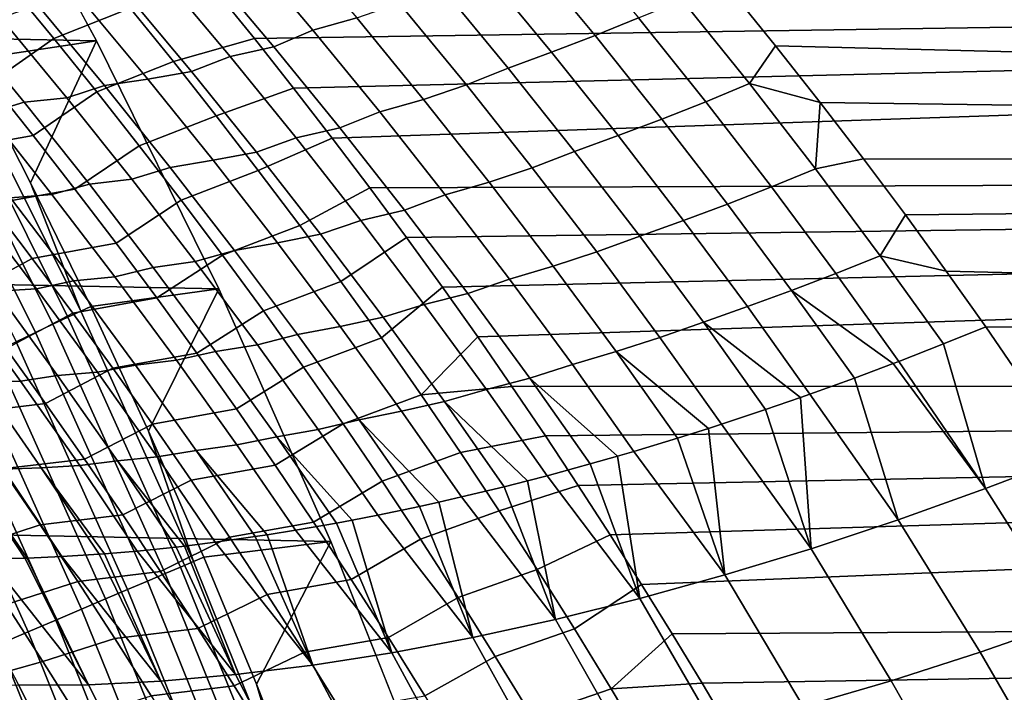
# Model space of a CAD drawing. Header units: metres. Extents: x -32 to 117, y -314 to 32.
# Tile 280 of 380: x 28.51 to 33.11, y 11.88 to 15.03. Entities that reach past the tile are written whole.
import ezdxf

# ---------------------------------------------------------------- set-up
doc = ezdxf.new("R2010")
doc.units = ezdxf.units.M
doc.layers.add('solid_24_501_064_XXX', color=7, linetype='CONTINUOUS')

msp = doc.modelspace()

# ---------------------------------------------------------------- linework, layer by layer
at = {"layer": 'solid_24_501_064_XXX'}
for points in [[(-27.591951, 17.173637, -303.5), (28.252819, 16.063238, -303.5), (28.869246, 14.927042, -303.5), (-28.252819, 16.063238, -303.5)], [(-28.252819, 16.063238, -303.5), (28.869246, 14.927042, -303.5), (29.439856, 13.767515, -303.5), (-28.869246, 14.927042, -303.5)], [(27.96343, 15.402371, -301.352966), (28.26792, 14.836147, -301.352966), (28.869246, 14.927042, -303.5), (28.252819, 16.063238, -303.5)], [(31.082769, 15.41946, 28.613268), (31.402464, 15.034385, 28.363909), (31.198868, 14.952725, 28.2931), (30.880287, 15.337244, 28.539955)], [(30.084826, 15.034682, 28.190813), (29.880392, 14.977752, 28.09737), (29.562252, 15.354163, 28.336811), (29.76683, 15.409912, 28.431479)], [(29.026091, 15.079993, 75.603546), (28.821596, 15.327259, 75.443748), (28.466532, 15.184388, 75.571869), (28.669781, 14.937741, 75.728867)], [(29.562252, 15.354163, 28.336811), (29.880392, 14.977752, 28.09737), (29.698261, 14.899187, 27.983389), (29.384655, 15.272236, 28.218134)], [(30.880287, 15.337244, 28.539955), (31.198868, 14.952725, 28.2931), (30.995703, 14.874602, 28.217243), (30.678234, 15.258651, 28.461655)], [(29.419512, 15.169988, 75.534477), (29.606804, 14.937637, 75.682632), (54.700001, 15.314549, 75.440659)], [(29.606804, 14.937637, 75.682632), (29.790165, 14.705242, 75.827629), (54.700001, 15.314549, 75.440659)], [(29.790165, 14.705242, 75.827629), (29.969723, 14.472809, 75.969521), (54.700001, 15.314549, 75.440659)], [(30.145609, 14.240342, 76.108353), (54.700001, 14.332783, 76.053513), (54.700001, 15.314549, 75.440659), (29.969723, 14.472809, 75.969521)], [(32.042789, 14.903907, 28.296127), (31.828936, 15.16874, 28.464722), (54.700001, 15.314549, 28.55934), (54.700001, 14.332783, 27.946489)], [(29.698261, 14.899187, 27.983389), (29.492912, 14.854132, 27.883169), (29.178404, 15.229278, 28.11739), (29.384655, 15.272236, 28.218134)], [(30.678234, 15.258651, 28.461655), (30.995703, 14.874602, 28.217243), (30.793116, 14.80007, 28.136393), (30.476753, 15.183736, 28.378426)], [(29.178404, 15.229278, 28.11739), (29.492912, 14.854132, 27.883169), (29.312717, 14.784215, 27.760796), (29.00256, 15.156295, 27.99062)], [(28.37471, 14.732615, 75.915154), (28.669781, 14.937741, 75.728867), (28.466532, 15.184388, 75.571869), (28.174644, 14.97809, 75.762344)], [(29.312717, 14.784215, 27.760796), (29.109049, 14.748795, 27.65254), (28.797676, 15.123453, 27.8822), (29.00256, 15.156295, 27.99062)], [(29.026091, 15.079993, 75.603546), (29.22818, 14.829981, 75.761398), (29.606804, 14.937637, 75.682632), (29.419512, 15.169988, 75.534477)], [(30.476753, 15.183736, 28.378426), (30.793116, 14.80007, 28.136393), (30.597521, 14.72142, 28.045841), (30.283979, 15.103003, 28.284248)], [(31.921209, 14.727117, 28.182465), (31.606346, 15.11952, 28.429619), (31.828936, 15.16874, 28.464722), (32.042789, 14.903907, 28.296127)], [(28.593283, 15.096276, 27.770308), (28.906099, 14.71871, 27.540585), (28.730942, 14.660813, 27.405336), (28.422428, 15.035543, 27.630928)], [(29.109049, 14.748795, 27.65254), (28.906099, 14.71871, 27.540585), (28.593283, 15.096276, 27.770308), (28.797676, 15.123453, 27.8822)], [(30.283979, 15.103003, 28.284248), (30.597521, 14.72142, 28.045841), (30.397106, 14.653482, 27.954769), (30.084826, 15.034682, 28.190813)], [(31.606346, 15.11952, 28.429619), (31.921209, 14.727117, 28.182465), (31.7162, 14.642741, 28.119329), (31.402464, 15.034385, 28.363909)], [(29.22818, 14.829981, 75.761398), (29.026091, 15.079993, 75.603546), (28.669781, 14.937741, 75.728867), (28.870619, 14.688431, 75.883919)], [(28.221003, 15.017835, 27.51128), (28.531139, 14.639844, 27.285366), (28.360653, 14.589252, 27.141527), (28.054928, 14.964396, 27.36339)], [(28.730942, 14.660813, 27.405336), (28.531139, 14.639844, 27.285366), (28.221003, 15.017835, 27.51128), (28.422428, 15.035543, 27.630928)], [(30.397106, 14.653482, 27.954769), (30.19277, 14.595429, 27.862598), (29.880392, 14.977752, 28.09737), (30.084826, 15.034682, 28.190813)], [(31.402464, 15.034385, 28.363909), (31.7162, 14.642741, 28.119329), (31.511478, 14.561754, 28.051035), (31.198868, 14.952725, 28.2931)], [(29.880392, 14.977752, 28.09737), (30.19277, 14.595429, 27.862598), (30.006195, 14.520444, 27.753246), (29.698261, 14.899187, 27.983389)], [(-28.869246, 14.927042, -303.5), (29.439856, 13.767515, -303.5), (29.963835, 12.586431, -303.5), (-29.439856, 13.767515, -303.5)], [(28.26792, 14.836147, -301.352966), (28.560944, 14.263906, -301.352966), (28.869246, 14.927042, -303.5)], [(28.572369, 14.484589, 76.066017), (28.870619, 14.688431, 75.883919), (28.669781, 14.937741, 75.728867), (28.37471, 14.732615, 75.915154)], [(28.560944, 14.263906, -301.352966), (28.842384, 13.685881, -301.352966), (29.439856, 13.767515, -303.5), (28.869246, 14.927042, -303.5)], [(29.22818, 14.829981, 75.761398), (29.427805, 14.577219, 75.917274), (29.790165, 14.705242, 75.827629), (29.606804, 14.937637, 75.682632)], [(31.198868, 14.952725, 28.2931), (31.511478, 14.561754, 28.051035), (31.307192, 14.484215, 27.977631), (30.995703, 14.874602, 28.217243)], [(30.006195, 14.520444, 27.753246), (29.801678, 14.473323, 27.653618), (29.492912, 14.854132, 27.883169), (29.698261, 14.899187, 27.983389)], [(30.995703, 14.874602, 28.217243), (31.307192, 14.484215, 27.977631), (31.103483, 14.410177, 27.899172), (30.793116, 14.80007, 28.136393)], [(31.921209, 14.727117, 28.182465), (32.042789, 14.903907, 28.296127), (32.250877, 14.639646, 28.132013)], [(32.250877, 14.639646, 28.132013), (32.042789, 14.903907, 28.296127), (54.700001, 14.332783, 27.946489)], [(28.221483, 14.811777, -301.181946), (28.795006, 13.6634, -301.181946), (28.560944, 14.263906, -301.352966), (28.26792, 14.836147, -301.352966)], [(29.427805, 14.577219, 75.917274), (29.22818, 14.829981, 75.761398), (28.870619, 14.688431, 75.883919), (29.068985, 14.436455, 76.03698)], [(29.492912, 14.854132, 27.883169), (29.801678, 14.473323, 27.653618), (29.617222, 14.406676, 27.53558), (29.312717, 14.784215, 27.760796)], [(28.735601, 13.635212, -301.012299), (28.163261, 14.781219, -301.012299), (28.094269, 14.745009, -300.8479), (28.665205, 13.60181, -300.8479)], [(28.795006, 13.6634, -301.181946), (28.221483, 14.811777, -301.181946), (28.163261, 14.781219, -301.012299), (28.735601, 13.635212, -301.012299)], [(29.617222, 14.406676, 27.53558), (29.414686, 14.368694, 27.427567), (29.109049, 14.748795, 27.65254), (29.312717, 14.784215, 27.760796)], [(30.793116, 14.80007, 28.136393), (31.103483, 14.410177, 27.899172), (30.905115, 14.333782, 27.812212), (30.597521, 14.72142, 28.045841)], [(27.982008, 14.662265, 76.040031), (28.179731, 14.41409, 76.189354), (28.572369, 14.484589, 76.066017), (28.37471, 14.732615, 75.915154)], [(28.665205, 13.60181, -300.8479), (28.094269, 14.745009, -300.8479), (28.01487, 14.703338, -300.689575), (28.584194, 13.563369, -300.689575)], [(29.414686, 14.368694, 27.427567), (29.213097, 14.335711, 27.31563), (28.906099, 14.71871, 27.540585), (29.109049, 14.748795, 27.65254)], [(31.921209, 14.727117, 28.182465), (32.22987, 14.328036, 27.940269), (32.023727, 14.244542, 27.879711), (31.7162, 14.642741, 28.119329)], [(31.921209, 14.727117, 28.182465), (32.250877, 14.639646, 28.132013), (32.22987, 14.328036, 27.940269)], [(28.584194, 13.563369, -300.689575), (28.01487, 14.703338, -300.689575), (27.925486, 14.656425, -300.538208), (28.492992, 13.520093, -300.538208)], [(28.767561, 14.23401, 76.214897), (29.068985, 14.436455, 76.03698), (28.870619, 14.688431, 75.883919), (28.572369, 14.484589, 76.066017)], [(28.906099, 14.71871, 27.540585), (29.213097, 14.335711, 27.31563), (29.033724, 14.280845, 27.184454), (28.730942, 14.660813, 27.405336)], [(29.427805, 14.577219, 75.917274), (29.624905, 14.3217, 76.071121), (29.969723, 14.472809, 75.969521), (29.790165, 14.705242, 75.827629)], [(30.597521, 14.72142, 28.045841), (30.905115, 14.333782, 27.812212), (30.703436, 14.26634, 27.723511), (30.397106, 14.653482, 27.954769)], [(28.531139, 14.639844, 27.285366), (28.835453, 14.256617, 27.064251), (28.66065, 14.209061, 26.9244), (28.360653, 14.589252, 27.141527)], [(29.033724, 14.280845, 27.184454), (28.835453, 14.256617, 27.064251), (28.531139, 14.639844, 27.285366), (28.730942, 14.660813, 27.405336)], [(30.703436, 14.26634, 27.723511), (30.499147, 14.207229, 27.632658), (30.19277, 14.595429, 27.862598), (30.397106, 14.653482, 27.954769)], [(31.7162, 14.642741, 28.119329), (32.023727, 14.244542, 27.879711), (31.817873, 14.164347, 27.813936), (31.511478, 14.561754, 28.051035)], [(32.22987, 14.328036, 27.940269), (32.250877, 14.639646, 28.132013), (32.453205, 14.37604, 27.972319)], [(32.453205, 14.37604, 27.972319), (32.250877, 14.639646, 28.132013), (54.700001, 14.332783, 27.946489)], [(28.66065, 14.209061, 26.9244), (28.466333, 14.193587, 26.796227), (28.164658, 14.577375, 27.013823), (28.360653, 14.589252, 27.141527)], [(30.19277, 14.595429, 27.862598), (30.499147, 14.207229, 27.632658), (30.308228, 14.136041, 27.527864), (30.006195, 14.520444, 27.753246)], [(29.624905, 14.3217, 76.071121), (29.427805, 14.577219, 75.917274), (29.068985, 14.436455, 76.03698), (29.26482, 14.181809, 76.188011)], [(31.511478, 14.561754, 28.051035), (31.817873, 14.164347, 27.813936), (31.612453, 14.087508, 27.742994), (31.307192, 14.484215, 27.977631)], [(30.308228, 14.136041, 27.527864), (30.104469, 14.086889, 27.428894), (29.801678, 14.473323, 27.653618), (30.006195, 14.520444, 27.753246)], [(28.179731, 14.41409, 76.189354), (28.374971, 14.163423, 76.336678), (28.767561, 14.23401, 76.214897), (28.572369, 14.484589, 76.066017)], [(29.801678, 14.473323, 27.653618), (30.104469, 14.086889, 27.428894), (29.91585, 14.023718, 27.315121), (29.617222, 14.406676, 27.53558)], [(29.819422, 14.06342, 76.2229), (30.145609, 14.240342, 76.108353), (29.969723, 14.472809, 75.969521), (29.624905, 14.3217, 76.071121)], [(31.307192, 14.484215, 27.977631), (31.612453, 14.087508, 27.742994), (31.407618, 14.014081, 27.666935), (31.103483, 14.410177, 27.899172)], [(28.96023, 13.980876, 76.361748), (29.26482, 14.181809, 76.188011), (29.068985, 14.436455, 76.03698), (28.767561, 14.23401, 76.214897)], [(29.91585, 14.023718, 27.315121), (29.714367, 13.983197, 27.207428), (29.414686, 14.368694, 27.427567), (29.617222, 14.406676, 27.53558)], [(31.103483, 14.410177, 27.899172), (31.407618, 14.014081, 27.666935), (31.206526, 13.940115, 27.583529), (30.905115, 14.333782, 27.812212)], [(29.714367, 13.983197, 27.207428), (29.514046, 13.94733, 27.095598), (29.213097, 14.335711, 27.31563), (29.414686, 14.368694, 27.427567)], [(32.532085, 13.92229, 27.70322), (32.22987, 14.328036, 27.940269), (32.453205, 14.37604, 27.972319), (32.649765, 14.11317, 27.81698)], [(32.649765, 14.11317, 27.81698), (32.453205, 14.37604, 27.972319), (54.700001, 14.332783, 27.946489)], [(29.213097, 14.335711, 27.31563), (29.514046, 13.94733, 27.095598), (29.330555, 13.895687, 26.968426), (29.033724, 14.280845, 27.184454)], [(29.819422, 14.06342, 76.2229), (29.624905, 14.3217, 76.071121), (29.26482, 14.181809, 76.188011), (29.458063, 13.92449, 76.336975)], [(30.145609, 14.240342, 76.108353), (30.31786, 14.007873, 76.244164), (54.700001, 14.332783, 76.053513)], [(30.31786, 14.007873, 76.244164), (30.486097, 13.775576, 76.376907), (54.700001, 14.332783, 76.053513)], [(30.486097, 13.775576, 76.376907), (30.65037, 13.543479, 76.506615), (54.700001, 14.332783, 76.053513)], [(30.810802, 13.311581, 76.633347), (54.700001, 13.326529, 76.625267), (54.700001, 14.332783, 76.053513), (30.65037, 13.543479, 76.506615)], [(30.905115, 14.333782, 27.812212), (31.206526, 13.940115, 27.583529), (31.003578, 13.873285, 27.497206), (30.703436, 14.26634, 27.723511)], [(32.22987, 14.328036, 27.940269), (32.532085, 13.92229, 27.70322), (32.324799, 13.8398, 27.645241), (32.023727, 14.244542, 27.879711)], [(32.840561, 13.851114, 27.665937), (32.649765, 14.11317, 27.81698), (54.700001, 14.332783, 27.946489), (54.700001, 13.326529, 27.374735)], [(29.330555, 13.895687, 26.968426), (29.133718, 13.868206, 26.848083), (28.835453, 14.256617, 27.064251), (29.033724, 14.280845, 27.184454)], [(31.003578, 13.873285, 27.497206), (30.799288, 13.813181, 27.407715), (30.499147, 14.207229, 27.632658), (30.703436, 14.26634, 27.723511)], [(28.374971, 14.163423, 76.336678), (28.567671, 13.910261, 76.481964), (28.96023, 13.980876, 76.361748), (28.767561, 14.23401, 76.214897)], [(28.795006, 13.6634, -301.181946), (28.842384, 13.685881, -301.352966), (28.560944, 14.263906, -301.352966)], [(28.835453, 14.256617, 27.064251), (29.133718, 13.868206, 26.848083), (28.954702, 13.823875, 26.712151), (28.66065, 14.209061, 26.9244)], [(30.011292, 13.802373, 76.372559), (30.31786, 14.007873, 76.244164), (30.145609, 14.240342, 76.108353), (29.819422, 14.06342, 76.2229)], [(32.023727, 14.244542, 27.879711), (32.324799, 13.8398, 27.645241), (32.117802, 13.760518, 27.581989), (31.817873, 14.164347, 27.813936)], [(28.466333, 14.193587, 26.796227), (28.761965, 13.804806, 26.583603), (28.588081, 13.767703, 26.439192), (28.296799, 14.153199, 26.647957)], [(28.954702, 13.823875, 26.712151), (28.761965, 13.804806, 26.583603), (28.466333, 14.193587, 26.796227), (28.66065, 14.209061, 26.9244)], [(29.150314, 13.725184, 76.506538), (29.458063, 13.92449, 76.336975), (29.26482, 14.181809, 76.188011), (28.96023, 13.980876, 76.361748)], [(30.499147, 14.207229, 27.632658), (30.799288, 13.813181, 27.407715), (30.604134, 13.746014, 27.307396), (30.308228, 14.136041, 27.527864)], [(28.259188, 13.742655, 76.678253), (28.567671, 13.910261, 76.481964), (28.374971, 14.163423, 76.336678), (28.069317, 13.994753, 76.536629)], [(28.588081, 13.767703, 26.439192), (28.399963, 13.757158, 26.302835), (28.106953, 14.146603, 26.512213), (28.296799, 14.153199, 26.647957)], [(30.604134, 13.746014, 27.307396), (30.40106, 13.69487, 27.209152), (30.104469, 14.086889, 27.428894), (30.308228, 14.136041, 27.527864)], [(31.817873, 14.164347, 27.813936), (32.117802, 13.760518, 27.581989), (31.911245, 13.6845, 27.513512), (31.612453, 14.087508, 27.742994)], [(30.104469, 14.086889, 27.428894), (30.40106, 13.69487, 27.209152), (30.208378, 13.635379, 27.099567), (29.91585, 14.023718, 27.315121)], [(31.612453, 14.087508, 27.742994), (31.911245, 13.6845, 27.513512), (31.705275, 13.611802, 27.439856), (31.407618, 14.014081, 27.666935)], [(32.532085, 13.92229, 27.70322), (32.649765, 14.11317, 27.81698), (32.840561, 13.851114, 27.665937)], [(30.011292, 13.802373, 76.372559), (29.819422, 14.06342, 76.2229), (29.458063, 13.92449, 76.336975), (29.648655, 13.664493, 76.48381)], [(30.208378, 13.635379, 27.099567), (30.007862, 13.592347, 26.992271), (29.714367, 13.983197, 27.207428), (29.91585, 14.023718, 27.315121)], [(30.200457, 13.538554, 76.520058), (30.486097, 13.775576, 76.376907), (30.31786, 14.007873, 76.244164), (30.011292, 13.802373, 76.372559)], [(31.407618, 14.014081, 27.666935), (31.705275, 13.611802, 27.439856), (31.501513, 13.540443, 27.359961), (31.206526, 13.940115, 27.583529)], [(28.567671, 13.910261, 76.481964), (28.757772, 13.654604, 76.62516), (29.150314, 13.725184, 76.506538), (28.96023, 13.980876, 76.361748)], [(29.514046, 13.94733, 27.095598), (29.808718, 13.553614, 26.880634), (29.621214, 13.50539, 26.757391), (29.330555, 13.895687, 26.968426)], [(30.007862, 13.592347, 26.992271), (29.808718, 13.553614, 26.880634), (29.514046, 13.94733, 27.095598), (29.714367, 13.983197, 27.207428)], [(28.446466, 13.488166, 76.817802), (28.757772, 13.654604, 76.62516), (28.567671, 13.910261, 76.481964), (28.259188, 13.742655, 76.678253)], [(29.337761, 13.466933, 76.649223), (29.648655, 13.664493, 76.48381), (29.458063, 13.92449, 76.336975), (29.150314, 13.725184, 76.506538)], [(31.206526, 13.940115, 27.583529), (31.501513, 13.540443, 27.359961), (31.297298, 13.474344, 27.276016), (31.003578, 13.873285, 27.497206)], [(32.532085, 13.92229, 27.70322), (32.827599, 13.509885, 27.471508), (32.619164, 13.428527, 27.416105), (32.324799, 13.8398, 27.645241)], [(32.827599, 13.509885, 27.471508), (32.532085, 13.92229, 27.70322), (32.840561, 13.851114, 27.665937), (33.025597, 13.589952, 27.519125)], [(29.133718, 13.868206, 26.848083), (29.425713, 13.474667, 26.637001), (29.242594, 13.433752, 26.504908), (28.954702, 13.823875, 26.712151)], [(29.621214, 13.50539, 26.757391), (29.425713, 13.474667, 26.637001), (29.133718, 13.868206, 26.848083), (29.330555, 13.895687, 26.968426)], [(31.297298, 13.474344, 27.276016), (31.092955, 13.413319, 27.187931), (30.799288, 13.813181, 27.407715), (31.003578, 13.873285, 27.497206)], [(29.242594, 13.433752, 26.504908), (29.051331, 13.41109, 26.376087), (28.761965, 13.804806, 26.583603), (28.954702, 13.823875, 26.712151)], [(30.799288, 13.813181, 27.407715), (31.092955, 13.413319, 27.187931), (30.893682, 13.350393, 27.091995), (30.604134, 13.746014, 27.307396)], [(32.324799, 13.8398, 27.645241), (32.619164, 13.428527, 27.416105), (32.591694, 13.418028, 27.4084), (32.117802, 13.760518, 27.581989)], [(33.025597, 13.589952, 27.519125), (32.840561, 13.851114, 27.665937), (54.700001, 13.326529, 27.374735)], [(-29.439856, 13.767515, -303.5), (29.963835, 12.586431, -303.5), (30.440569, 11.385158, -303.5), (-29.963835, 12.586431, -303.5)], [(28.873217, 13.37746, 26.235453), (28.686718, 13.362963, 26.098589), (28.399963, 13.757158, 26.302835), (28.588081, 13.767703, 26.439192)], [(28.761965, 13.804806, 26.583603), (29.051331, 13.41109, 26.376087), (28.873217, 13.37746, 26.235453), (28.588081, 13.767703, 26.439192)], [(28.842384, 13.685881, -301.352966), (29.112129, 13.102304, -301.352966), (29.439856, 13.767515, -303.5)], [(29.112129, 13.102304, -301.352966), (29.37007, 12.513415, -301.352966), (29.963835, 12.586431, -303.5), (29.439856, 13.767515, -303.5)], [(30.200457, 13.538554, 76.520058), (30.011292, 13.802373, 76.372559), (29.648655, 13.664493, 76.48381), (29.836538, 13.401815, 76.628494)], [(30.386847, 13.271971, 76.665344), (30.65037, 13.543479, 76.506615), (30.486097, 13.775576, 76.376907), (30.200457, 13.538554, 76.520058)], [(32.117802, 13.760518, 27.581989), (32.411022, 13.350284, 27.355375), (32.20332, 13.27521, 27.28936), (31.911245, 13.6845, 27.513512)], [(32.591694, 13.418028, 27.4084), (32.411022, 13.350284, 27.355375), (32.117802, 13.760518, 27.581989)], [(28.514156, 13.336644, 25.949789), (28.332918, 13.330425, 25.805304), (28.048746, 13.725402, 26.006588), (28.23177, 13.727286, 26.150316)], [(28.399963, 13.757158, 26.302835), (28.686718, 13.362963, 26.098589), (28.514156, 13.336644, 25.949789), (28.23177, 13.727286, 26.150316)], [(28.757772, 13.654604, 76.62516), (28.945217, 13.39645, 76.766243), (29.337761, 13.466933, 76.649223), (29.150314, 13.725184, 76.506538)], [(30.893682, 13.350393, 27.091995), (30.691217, 13.2973, 26.994545), (30.40106, 13.69487, 27.209152), (30.604134, 13.746014, 27.307396)], [(28.795006, 13.6634, -301.181946), (29.321823, 12.492861, -301.181946), (29.112129, 13.102304, -301.352966), (28.842384, 13.685881, -301.352966)], [(30.40106, 13.69487, 27.209152), (30.691217, 13.2973, 26.994545), (30.494585, 13.2417, 26.889065), (30.208378, 13.635379, 27.099567)], [(31.911245, 13.6845, 27.513512), (32.20332, 13.27521, 27.28936), (32.159138, 13.25963, 27.274616), (31.705275, 13.611802, 27.439856)], [(28.631098, 13.231287, 76.955238), (28.945217, 13.39645, 76.766243), (28.757772, 13.654604, 76.62516), (28.446466, 13.488166, 76.817802)], [(29.26133, 12.467088, -301.012299), (28.735601, 13.635212, -301.012299), (28.665205, 13.60181, -300.8479), (29.189648, 12.436546, -300.8479)], [(29.321823, 12.492861, -301.181946), (28.795006, 13.6634, -301.181946), (28.735601, 13.635212, -301.012299), (29.26133, 12.467088, -301.012299)], [(29.522507, 13.206122, 76.789757), (29.836538, 13.401815, 76.628494), (29.648655, 13.664493, 76.48381), (29.337761, 13.466933, 76.649223)], [(30.494585, 13.2417, 26.889065), (30.294949, 13.196185, 26.782244), (30.007862, 13.592347, 26.992271), (30.208378, 13.635379, 27.099567)], [(29.189648, 12.436546, -300.8479), (28.665205, 13.60181, -300.8479), (28.584194, 13.563369, -300.689575), (29.107153, 12.4014, -300.689575)], [(30.294949, 13.196185, 26.782244), (30.096884, 13.154609, 26.670885), (29.808718, 13.553614, 26.880634), (30.007862, 13.592347, 26.992271)], [(31.705275, 13.611802, 27.439856), (31.99621, 13.203362, 27.218109), (31.789841, 13.13479, 27.141672), (31.501513, 13.540443, 27.359961)], [(32.159138, 13.25963, 27.274616), (31.99621, 13.203362, 27.218109), (31.705275, 13.611802, 27.439856)], [(32.827599, 13.509885, 27.471508), (33.025597, 13.589952, 27.519125), (33.43515, 12.98935, 27.195227), (33.024357, 12.834293, 27.100769)], [(33.43515, 12.98935, 27.195227), (33.025597, 13.589952, 27.519125), (54.700001, 13.326529, 27.374735)], [(29.107153, 12.4014, -300.689575), (28.584194, 13.563369, -300.689575), (28.492992, 13.520093, -300.538208), (29.014284, 12.361832, -300.538208)], [(29.808718, 13.553614, 26.880634), (30.096884, 13.154609, 26.670885), (29.905479, 13.110002, 26.551489), (29.621214, 13.50539, 26.757391)], [(30.386847, 13.271971, 76.665344), (30.200457, 13.538554, 76.520058), (29.836538, 13.401815, 76.628494), (30.021641, 13.136464, 76.770966)], [(30.386847, 13.271971, 76.665344), (30.810802, 13.311581, 76.633347), (30.65037, 13.543479, 76.506615)], [(31.501513, 13.540443, 27.359961), (31.789841, 13.13479, 27.141672), (31.72928, 13.115245, 27.118202), (31.297298, 13.474344, 27.276016)], [(28.058929, 13.442615, 76.965599), (28.243668, 13.185392, 77.101746), (28.631098, 13.231287, 76.955238), (28.446466, 13.488166, 76.817802)], [(29.014284, 12.361832, -300.538208), (28.492992, 13.520093, -300.538208), (28.392088, 13.472213, -300.394562), (28.911533, 12.318053, -300.394562)], [(29.905479, 13.110002, 26.551489), (29.711212, 13.07605, 26.431147), (29.425713, 13.474667, 26.637001), (29.621214, 13.50539, 26.757391)], [(33.024357, 12.834293, 27.100769), (32.619164, 13.428527, 27.416105), (32.827599, 13.509885, 27.471508)], [(28.911533, 12.318053, -300.394562), (28.392088, 13.472213, -300.394562), (28.282011, 13.419982, -300.25943), (28.799444, 12.270296, -300.25943)], [(28.945217, 13.39645, 76.766243), (29.129946, 13.1358, 76.905174), (29.522507, 13.206122, 76.789757), (29.337761, 13.466933, 76.649223)], [(29.425713, 13.474667, 26.637001), (29.711212, 13.07605, 26.431147), (29.524109, 13.038744, 26.302805), (29.242594, 13.433752, 26.504908)], [(31.297298, 13.474344, 27.276016), (31.584356, 13.069545, 27.060104), (31.37991, 13.007671, 26.973465), (31.092955, 13.413319, 27.187931)], [(31.72928, 13.115245, 27.118202), (31.584356, 13.069545, 27.060104), (31.297298, 13.474344, 27.276016)], [(28.799444, 12.270296, -300.25943), (28.282011, 13.419982, -300.25943), (28.163349, 13.363675, -300.133514), (28.678608, 12.218813, -300.133514)], [(28.813021, 12.972022, 77.090523), (29.129946, 13.1358, 76.905174), (28.945217, 13.39645, 76.766243), (28.631098, 13.231287, 76.955238)], [(29.051331, 13.41109, 26.376087), (29.334209, 13.012497, 26.173813), (29.151991, 12.982529, 26.036865), (28.873217, 13.37746, 26.235453)], [(29.524109, 13.038744, 26.302805), (29.334209, 13.012497, 26.173813), (29.051331, 13.41109, 26.376087), (29.242594, 13.433752, 26.504908)], [(29.704483, 12.942762, 76.928101), (30.021641, 13.136464, 76.770966), (29.836538, 13.401815, 76.628494), (29.522507, 13.206122, 76.789757)], [(31.092955, 13.413319, 27.187931), (31.37991, 13.007671, 26.973465), (31.303453, 12.985323, 26.939644), (30.893682, 13.350393, 27.091995)], [(33.024357, 12.834293, 27.100769), (32.615723, 12.687755, 26.984268), (32.411022, 13.350284, 27.355375), (32.591694, 13.418028, 27.4084)], [(33.024357, 12.834293, 27.100769), (32.591694, 13.418028, 27.4084), (32.619164, 13.428527, 27.416105)], [(28.678608, 12.218813, -300.133514), (28.163349, 13.363675, -300.133514), (28.036726, 13.303592, -300.017517), (28.549669, 12.163877, -300.017517)], [(28.686718, 13.362963, 26.098589), (28.966999, 12.96408, 25.899601), (28.790207, 12.941499, 25.754423), (28.514156, 13.336644, 25.949789)], [(29.151991, 12.982529, 26.036865), (28.966999, 12.96408, 25.899601), (28.686718, 13.362963, 26.098589), (28.873217, 13.37746, 26.235453)], [(30.893682, 13.350393, 27.091995), (31.176645, 12.949215, 26.881817), (30.974709, 12.894217, 26.785223), (30.691217, 13.2973, 26.994545)], [(31.303453, 12.985323, 26.939644), (31.176645, 12.949215, 26.881817), (30.893682, 13.350393, 27.091995)], [(32.615723, 12.687755, 26.984268), (32.20332, 13.27521, 27.28936), (32.411022, 13.350284, 27.355375)], [(28.549669, 12.163877, -300.017517), (28.036726, 13.303592, -300.017517), (27.902815, 13.24005, -299.911987), (28.413309, 12.10578, -299.911987)], [(28.610632, 12.930938, 25.609297), (28.433809, 12.924579, 25.460495), (28.154194, 13.328838, 25.657373), (28.332918, 13.330425, 25.805304)], [(28.790207, 12.941499, 25.754423), (28.610632, 12.930938, 25.609297), (28.332918, 13.330425, 25.805304), (28.514156, 13.336644, 25.949789)], [(30.386847, 13.271971, 76.665344), (30.570385, 13.002634, 76.808365), (30.967524, 13.079878, 76.757156), (30.810802, 13.311581, 76.633347)], [(30.810802, 13.311581, 76.633347), (30.967524, 13.079878, 76.757156), (54.700001, 13.326529, 76.625267)], [(30.967524, 13.079878, 76.757156), (31.120657, 12.848368, 76.87809), (54.700001, 13.326529, 76.625267)], [(31.120657, 12.848368, 76.87809), (31.270332, 12.617043, 76.996208), (54.700001, 13.326529, 76.625267)], [(31.270332, 12.617043, 76.996208), (31.416674, 12.385896, 77.111542), (54.700001, 13.326529, 76.625267)], [(31.559694, 12.154969, 77.224129), (54.700001, 12.297505, 77.154945), (54.700001, 13.326529, 76.625267), (31.416674, 12.385896, 77.111542)], [(30.570385, 13.002634, 76.808365), (30.386847, 13.271971, 76.665344), (30.021641, 13.136464, 76.770966), (30.203888, 12.868454, 76.911171)], [(30.691217, 13.2973, 26.994545), (30.974709, 12.894217, 26.785223), (30.882986, 12.870266, 26.739494), (30.494585, 13.2417, 26.889065)], [(32.209324, 12.552949, 26.84754), (31.99621, 13.203362, 27.218109), (32.159138, 13.25963, 27.274616)], [(32.615723, 12.687755, 26.984268), (32.209324, 12.552949, 26.84754), (32.159138, 13.25963, 27.274616), (32.20332, 13.27521, 27.28936)], [(28.243668, 13.185392, 77.101746), (28.425682, 12.92584, 77.235725), (28.813021, 12.972022, 77.090523), (28.631098, 13.231287, 76.955238)], [(30.494585, 13.2417, 26.889065), (30.774244, 12.842718, 26.683756), (30.575399, 12.794754, 26.577486), (30.294949, 13.196185, 26.782244)], [(30.882986, 12.870266, 26.739494), (30.774244, 12.842718, 26.683756), (30.494585, 13.2417, 26.889065)], [(29.129946, 13.1358, 76.905174), (29.311892, 12.872665, 77.041893), (29.704483, 12.942762, 76.928101), (29.522507, 13.206122, 76.789757)], [(30.294949, 13.196185, 26.782244), (30.575399, 12.794754, 26.577486), (30.469183, 12.770434, 26.518379), (30.096884, 13.154609, 26.670885)], [(32.209324, 12.552949, 26.84754), (31.789841, 13.13479, 27.141672), (31.99621, 13.203362, 27.218109)], [(28.99217, 12.710384, 77.223618), (29.311892, 12.872665, 77.041893), (29.129946, 13.1358, 76.905174), (28.813021, 12.972022, 77.090523)], [(29.883617, 12.67687, 77.064201), (30.203888, 12.868454, 76.911171), (30.021641, 13.136464, 76.770966), (29.704483, 12.942762, 76.928101)], [(30.096884, 13.154609, 26.670885), (30.378313, 12.75036, 26.466492), (30.183128, 12.709568, 26.350853), (29.905479, 13.110002, 26.551489)], [(30.469183, 12.770434, 26.518379), (30.378313, 12.75036, 26.466492), (30.096884, 13.154609, 26.670885)], [(32.209324, 12.552949, 26.84754), (31.806269, 12.430243, 26.690956), (31.72928, 13.115245, 27.118202), (31.789841, 13.13479, 27.141672)], [(29.321823, 12.492861, -301.181946), (29.37007, 12.513415, -301.352966), (29.112129, 13.102304, -301.352966)], [(29.711212, 13.07605, 26.431147), (29.989986, 12.672407, 26.23065), (29.799026, 12.638905, 26.105972), (29.524109, 13.038744, 26.302805)], [(29.905479, 13.110002, 26.551489), (30.183128, 12.709568, 26.350853), (30.063334, 12.686137, 26.276985), (29.711212, 13.07605, 26.431147)], [(30.063334, 12.686137, 26.276985), (29.989986, 12.672407, 26.23065), (29.711212, 13.07605, 26.431147)], [(30.570385, 13.002634, 76.808365), (30.750996, 12.73056, 76.949059), (31.120657, 12.848368, 76.87809), (30.967524, 13.079878, 76.757156)], [(31.806269, 12.430243, 26.690956), (31.37991, 13.007671, 26.973465), (31.584356, 13.069545, 27.060104)], [(31.806269, 12.430243, 26.690956), (31.584356, 13.069545, 27.060104), (31.72928, 13.115245, 27.118202)], [(29.524109, 13.038744, 26.302805), (29.799026, 12.638905, 26.105972), (29.666698, 12.617638, 26.016064), (29.334209, 13.012497, 26.173813)], [(29.151991, 12.982529, 26.036865), (29.424192, 12.582966, 25.843548), (29.280514, 12.565148, 25.736425), (28.966999, 12.96408, 25.899601)], [(29.334209, 13.012497, 26.173813), (29.610382, 12.609083, 25.976906), (29.424192, 12.582966, 25.843548), (29.151991, 12.982529, 26.036865)], [(29.666698, 12.617638, 26.016064), (29.610382, 12.609083, 25.976906), (29.334209, 13.012497, 26.173813)], [(30.750996, 12.73056, 76.949059), (30.570385, 13.002634, 76.808365), (30.203888, 12.868454, 76.911171), (30.383205, 12.597801, 77.049065)], [(31.407661, 12.319971, 26.514942), (31.176645, 12.949215, 26.881817), (31.303453, 12.985323, 26.939644)], [(31.806269, 12.430243, 26.690956), (31.407661, 12.319971, 26.514942), (31.303453, 12.985323, 26.939644), (31.37991, 13.007671, 26.973465)], [(33.024357, 12.834293, 27.100769), (33.43515, 12.98935, 27.195227), (33.558598, 12.801627, 27.097824), (33.416321, 12.213423, 26.79006)], [(28.425682, 12.92584, 77.235725), (28.604906, 12.663974, 77.3675), (28.99217, 12.710384, 77.223618), (28.813021, 12.972022, 77.090523)], [(28.790207, 12.941499, 25.754423), (29.059708, 12.541912, 25.564335), (28.905981, 12.528833, 25.438942), (28.610632, 12.930938, 25.609297)], [(28.966999, 12.96408, 25.899601), (29.240591, 12.56057, 25.70599), (29.059708, 12.541912, 25.564335), (28.790207, 12.941499, 25.754423)], [(29.280514, 12.565148, 25.736425), (29.240591, 12.56057, 25.70599), (28.966999, 12.96408, 25.899601)], [(29.311892, 12.872665, 77.041893), (29.490982, 12.607064, 77.176361), (29.883617, 12.67687, 77.064201), (29.704483, 12.942762, 76.928101)], [(31.407661, 12.319971, 26.514942), (30.974709, 12.894217, 26.785223), (31.176645, 12.949215, 26.881817)], [(28.271746, 12.55516, 77.562721), (28.604906, 12.663974, 77.3675), (28.425682, 12.92584, 77.235725), (28.094406, 12.816371, 77.433632)], [(28.266163, 12.913115, 25.303711), (28.534662, 12.508489, 25.115803), (28.365932, 12.504891, 24.958796), (28.09549, 12.914744, 25.147707)], [(28.433809, 12.924579, 25.460495), (28.706615, 12.515862, 25.269135), (28.544262, 12.508804, 25.124538), (28.266163, 12.913115, 25.303711)], [(28.544262, 12.508804, 25.124538), (28.534662, 12.508489, 25.115803), (28.266163, 12.913115, 25.303711)], [(28.610632, 12.930938, 25.609297), (28.881674, 12.527006, 25.41868), (28.706615, 12.515862, 25.269135), (28.433809, 12.924579, 25.460495)], [(28.905981, 12.528833, 25.438942), (28.881674, 12.527006, 25.41868), (28.610632, 12.930938, 25.609297)], [(31.407661, 12.319971, 26.514942), (31.014587, 12.222436, 26.319983), (30.882986, 12.870266, 26.739494), (30.974709, 12.894217, 26.785223)], [(29.168476, 12.446393, 77.354469), (29.490982, 12.607064, 77.176361), (29.311892, 12.872665, 77.041893), (28.99217, 12.710384, 77.223618)], [(30.059839, 12.408463, 77.197998), (30.383205, 12.597801, 77.049065), (30.203888, 12.868454, 76.911171), (29.883617, 12.67687, 77.064201)], [(31.014587, 12.222436, 26.319983), (30.575399, 12.794754, 26.577486), (30.774244, 12.842718, 26.683756)], [(30.750996, 12.73056, 76.949059), (30.9286, 12.455763, 77.087372), (31.270332, 12.617043, 76.996208), (31.120657, 12.848368, 76.87809)], [(31.014587, 12.222436, 26.319983), (30.774244, 12.842718, 26.683756), (30.882986, 12.870266, 26.739494)], [(31.014587, 12.222436, 26.319983), (30.628124, 12.137904, 26.106607), (30.469183, 12.770434, 26.518379), (30.575399, 12.794754, 26.577486)], [(33.024357, 12.834293, 27.100769), (33.416321, 12.213423, 26.79006), (32.998444, 12.068722, 26.678402), (32.615723, 12.687755, 26.984268)], [(30.628124, 12.137904, 26.106607), (30.183128, 12.709568, 26.350853), (30.378313, 12.75036, 26.466492)], [(30.628124, 12.137904, 26.106607), (30.378313, 12.75036, 26.466492), (30.469183, 12.770434, 26.518379)], [(28.604906, 12.663974, 77.3675), (28.781271, 12.399812, 77.497025), (29.168476, 12.446393, 77.354469), (28.99217, 12.710384, 77.223618)], [(30.628124, 12.137904, 26.106607), (30.249327, 12.066606, 25.875401), (30.063334, 12.686137, 26.276985), (30.183128, 12.709568, 26.350853)], [(30.9286, 12.455763, 77.087372), (30.750996, 12.73056, 76.949059), (30.383205, 12.597801, 77.049065), (30.559519, 12.324521, 77.184578)], [(28.446228, 12.291744, 77.68956), (28.781271, 12.399812, 77.497025), (28.604906, 12.663974, 77.3675), (28.271746, 12.55516, 77.562721)], [(29.490982, 12.607064, 77.176361), (29.667145, 12.339012, 77.308517), (30.059839, 12.408463, 77.197998), (29.883617, 12.67687, 77.064201)], [(30.249327, 12.066606, 25.875401), (29.799026, 12.638905, 26.105972), (29.989986, 12.672407, 26.23065)], [(30.249327, 12.066606, 25.875401), (29.989986, 12.672407, 26.23065), (30.063334, 12.686137, 26.276985)], [(32.615723, 12.687755, 26.984268), (32.998444, 12.068722, 26.678402), (32.58292, 11.935552, 26.54561), (32.209324, 12.552949, 26.84754)], [(29.879227, 12.008736, 25.626995), (29.424192, 12.582966, 25.843548), (29.610382, 12.609083, 25.976906)], [(29.879227, 12.008736, 25.626995), (29.610382, 12.609083, 25.976906), (29.666698, 12.617638, 26.016064)], [(30.249327, 12.066606, 25.875401), (29.879227, 12.008736, 25.626995), (29.666698, 12.617638, 26.016064), (29.799026, 12.638905, 26.105972)], [(31.103125, 12.178255, 77.223236), (31.416674, 12.385896, 77.111542), (31.270332, 12.617043, 76.996208), (30.9286, 12.455763, 77.087372)], [(-29.963835, 12.586431, -303.5), (30.440569, 11.385158, -303.5), (30.869179, 10.16578, -303.5), (-30.440569, 11.385158, -303.5)], [(29.341867, 12.180067, 77.48304), (29.667145, 12.339012, 77.308517), (29.490982, 12.607064, 77.176361), (29.168476, 12.446393, 77.354469)], [(29.518839, 11.964452, 25.362066), (29.240591, 12.56057, 25.70599), (29.280514, 12.565148, 25.736425)], [(29.879227, 12.008736, 25.626995), (29.518839, 11.964452, 25.362066), (29.280514, 12.565148, 25.736425), (29.424192, 12.582966, 25.843548)], [(29.37007, 12.513415, -301.352966), (29.616096, 11.919451, -301.352966), (29.963835, 12.586431, -303.5)], [(29.616096, 11.919451, -301.352966), (29.850115, 11.320653, -301.352966), (30.440569, 11.385158, -303.5), (29.963835, 12.586431, -303.5)], [(30.233072, 12.137556, 77.329445), (30.559519, 12.324521, 77.184578), (30.383205, 12.597801, 77.049065), (30.059839, 12.408463, 77.197998)], [(29.169144, 11.933876, 25.081339), (28.706615, 12.515862, 25.269135), (28.881674, 12.527006, 25.41868)], [(29.169144, 11.933876, 25.081339), (28.881674, 12.527006, 25.41868), (28.905981, 12.528833, 25.438942)], [(29.518839, 11.964452, 25.362066), (29.169144, 11.933876, 25.081339), (28.905981, 12.528833, 25.438942), (29.059708, 12.541912, 25.564335)], [(29.518839, 11.964452, 25.362066), (29.059708, 12.541912, 25.564335), (29.240591, 12.56057, 25.70599)], [(32.209324, 12.552949, 26.84754), (32.58292, 11.935552, 26.54561), (32.170918, 11.814287, 26.392061), (31.806269, 12.430243, 26.690956)], [(28.8311, 11.91709, 24.785582), (28.50563, 11.914143, 24.475599), (28.196486, 12.505124, 24.794191), (28.365932, 12.504891, 24.958796)], [(28.8311, 11.91709, 24.785582), (28.365932, 12.504891, 24.958796), (28.534662, 12.508489, 25.115803)], [(28.8311, 11.91709, 24.785582), (28.534662, 12.508489, 25.115803), (28.544262, 12.508804, 25.124538)], [(29.169144, 11.933876, 25.081339), (28.8311, 11.91709, 24.785582), (28.544262, 12.508804, 25.124538), (28.706615, 12.515862, 25.269135)], [(29.801079, 11.302058, -301.181946), (29.321823, 12.492861, -301.181946), (29.26133, 12.467088, -301.012299), (29.739599, 11.278742, -301.012299)], [(29.321823, 12.492861, -301.181946), (29.801079, 11.302058, -301.181946), (29.616096, 11.919451, -301.352966), (29.37007, 12.513415, -301.352966)], [(28.781271, 12.399812, 77.497025), (28.954708, 12.133374, 77.624245), (29.341867, 12.180067, 77.48304), (29.168476, 12.446393, 77.354469)], [(29.666744, 11.251112, -300.8479), (29.189648, 12.436546, -300.8479), (29.107153, 12.4014, -300.689575), (29.582901, 11.219315, -300.689575)], [(29.739599, 11.278742, -301.012299), (29.26133, 12.467088, -301.012299), (29.189648, 12.436546, -300.8479), (29.666744, 11.251112, -300.8479)], [(31.103125, 12.178255, 77.223236), (30.9286, 12.455763, 77.087372), (30.559519, 12.324521, 77.184578), (30.73275, 12.048627, 77.317657)], [(31.806269, 12.430243, 26.690956), (32.170918, 11.814287, 26.392061), (31.763597, 11.705269, 26.218182), (31.407661, 12.319971, 26.514942)], [(28.61779, 12.026146, 77.814102), (28.954708, 12.133374, 77.624245), (28.781271, 12.399812, 77.497025), (28.446228, 12.291744, 77.68956)], [(29.582901, 11.219315, -300.689575), (29.107153, 12.4014, -300.689575), (29.014284, 12.361832, -300.538208), (29.488514, 11.183518, -300.538208)], [(29.667145, 12.339012, 77.308517), (29.840307, 12.068528, 77.438324), (30.233072, 12.137556, 77.329445), (30.059839, 12.408463, 77.197998)], [(31.274492, 11.898052, 77.356606), (31.559694, 12.154969, 77.224129), (31.416674, 12.385896, 77.111542), (31.103125, 12.178255, 77.223236)], [(29.488514, 11.183518, -300.538208), (29.014284, 12.361832, -300.538208), (28.911533, 12.318053, -300.394562), (29.384085, 11.143913, -300.394562)], [(29.512276, 11.911425, 77.609261), (29.840307, 12.068528, 77.438324), (29.667145, 12.339012, 77.308517), (29.341867, 12.180067, 77.48304)], [(28.284443, 11.932144, 78.017128), (28.61779, 12.026146, 77.814102), (28.446228, 12.291744, 77.68956), (28.114656, 12.197137, 77.895065)], [(29.384085, 11.143913, -300.394562), (28.911533, 12.318053, -300.394562), (28.799444, 12.270296, -300.25943), (29.270163, 11.100708, -300.25943)], [(30.403248, 11.864164, 77.458488), (30.73275, 12.048627, 77.317657), (30.559519, 12.324521, 77.184578), (30.233072, 12.137556, 77.329445)], [(31.407661, 12.319971, 26.514942), (31.763597, 11.705269, 26.218182), (31.362104, 11.608804, 26.024464), (31.014587, 12.222436, 26.319983)], [(31.559694, 12.154969, 77.224129), (31.699015, 11.92447, 77.333908), (54.700001, 12.297505, 77.154945)], [(31.699015, 11.92447, 77.333908), (31.834702, 11.694394, 77.440933), (54.700001, 12.297505, 77.154945)], [(31.834702, 11.694394, 77.440933), (31.966892, 11.464705, 77.545265), (54.700001, 12.297505, 77.154945)], [(32.095718, 11.235367, 77.646957), (54.700001, 11.247473, 77.641655), (54.700001, 12.297505, 77.154945), (31.966892, 11.464705, 77.545265)], [(29.270163, 11.100708, -300.25943), (28.799444, 12.270296, -300.25943), (28.678608, 12.218813, -300.133514), (29.147352, 11.054132, -300.133514)], [(29.147352, 11.054132, -300.133514), (28.678608, 12.218813, -300.133514), (28.549669, 12.163877, -300.017517), (29.016306, 11.004434, -300.017517)], [(31.014587, 12.222436, 26.319983), (31.362104, 11.608804, 26.024464), (30.967567, 11.525165, 25.811453), (30.628124, 12.137904, 26.106607)], [(33.416321, 12.213423, 26.79006), (33.792606, 11.579191, 26.492178), (33.365585, 11.437045, 26.385529), (32.998444, 12.068722, 26.678402)], [(29.016306, 11.004434, -300.017517), (28.549669, 12.163877, -300.017517), (28.413309, 12.10578, -299.911987), (28.877716, 10.951873, -299.911987)], [(28.954708, 12.133374, 77.624245), (29.125149, 11.864682, 77.749115), (29.512276, 11.911425, 77.609261), (29.341867, 12.180067, 77.48304)], [(31.274492, 11.898052, 77.356606), (31.103125, 12.178255, 77.223236), (30.73275, 12.048627, 77.317657), (30.902828, 11.770136, 77.448257)], [(31.274492, 11.898052, 77.356606), (31.699015, 11.92447, 77.333908), (31.559694, 12.154969, 77.224129)], [(28.877716, 10.951873, -299.911987), (28.413309, 12.10578, -299.911987), (28.270248, 12.044827, -299.817505), (28.732317, 10.89673, -299.817505)], [(28.786362, 11.758386, 77.93631), (29.125149, 11.864682, 77.749115), (28.954708, 12.133374, 77.624245), (28.61779, 12.026146, 77.814102)], [(29.840307, 12.068528, 77.438324), (30.010401, 11.795629, 77.565727), (30.403248, 11.864164, 77.458488), (30.233072, 12.137556, 77.329445)], [(30.628124, 12.137904, 26.106607), (30.967567, 11.525165, 25.811453), (30.581099, 11.454584, 25.579748), (30.249327, 12.066606, 25.875401)], [(29.679632, 11.640483, 77.733109), (30.010401, 11.795629, 77.565727), (29.840307, 12.068528, 77.438324), (29.512276, 11.911425, 77.609261)], [(30.249327, 12.066606, 25.875401), (30.581099, 11.454584, 25.579748), (30.203781, 11.397263, 25.33), (29.879227, 12.008736, 25.626995)], [(32.998444, 12.068722, 26.678402), (33.365585, 11.437045, 26.385529), (32.94104, 11.306174, 26.256845), (32.58292, 11.935552, 26.54561)], [(28.732317, 10.89673, -299.817505), (28.270248, 12.044827, -299.817505), (28.121246, 11.981343, -299.734619), (28.580879, 10.839298, -299.734619)], [(28.451246, 11.665077, 78.136864), (28.786362, 11.758386, 77.93631), (28.61779, 12.026146, 77.814102), (28.284443, 11.932144, 78.017128)], [(30.570292, 11.588305, 77.585075), (30.902828, 11.770136, 77.448257), (30.73275, 12.048627, 77.317657), (30.403248, 11.864164, 77.458488)], [(28.580879, 10.839298, -299.734619), (28.121246, 11.981343, -299.734619), (27.967093, 11.915665, -299.663696), (28.424206, 10.77988, -299.663696)], [(29.879227, 12.008736, 25.626995), (30.203781, 11.397263, 25.33), (29.836678, 11.353361, 25.06291), (29.518839, 11.964452, 25.362066)], [(28.50563, 11.914143, 24.475599), (28.806824, 11.303217, 24.165342), (28.490574, 11.313847, 23.836859), (28.193623, 11.925039, 24.152243)], [(29.169144, 11.933876, 25.081339), (29.480824, 11.323002, 24.779232), (29.137217, 11.306272, 24.479761), (28.8311, 11.91709, 24.785582)], [(29.518839, 11.964452, 25.362066), (29.836678, 11.353361, 25.06291), (29.480824, 11.323002, 24.779232), (29.169144, 11.933876, 25.081339)], [(29.801079, 11.302058, -301.181946), (29.850115, 11.320653, -301.352966), (29.616096, 11.919451, -301.352966)], [(31.274492, 11.898052, 77.356606), (31.442623, 11.615167, 77.487419), (31.834702, 11.694394, 77.440933), (31.699015, 11.92447, 77.333908)], [(32.58292, 11.935552, 26.54561), (32.94104, 11.306174, 26.256845), (32.520199, 11.186959, 26.106501), (32.170918, 11.814287, 26.392061)], [(28.8311, 11.91709, 24.785582), (29.137217, 11.306272, 24.479761), (28.806824, 11.303217, 24.165342), (28.50563, 11.914143, 24.475599)], [(29.125149, 11.864682, 77.749115), (29.292521, 11.593753, 77.871597), (29.679632, 11.640483, 77.733109), (29.512276, 11.911425, 77.609261)], [(31.442623, 11.615167, 77.487419), (31.274492, 11.898052, 77.356606), (30.902828, 11.770136, 77.448257), (31.069675, 11.489061, 77.576317)]]:
    msp.add_3dface(points, dxfattribs=at)

doc.saveas('drawing.dxf')
